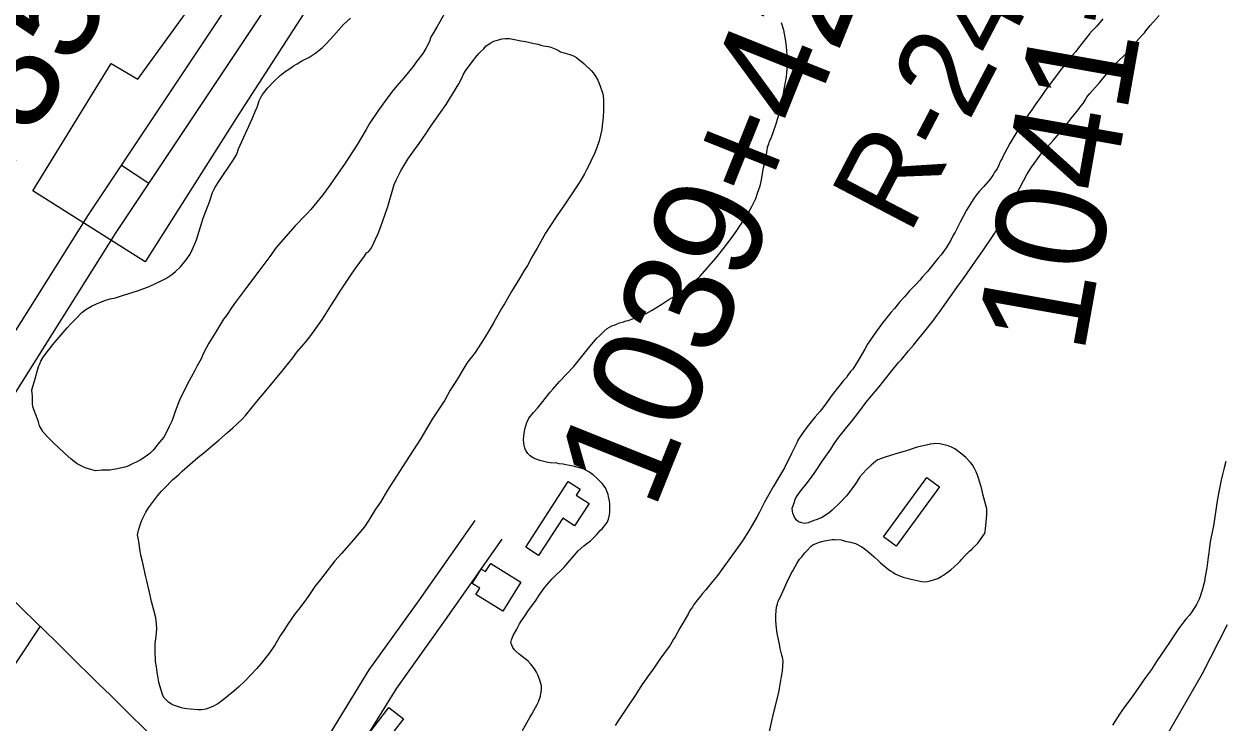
# Model space of a CAD drawing. Extents: x 3823584 to 3861785, y 301729 to 327625.
# Drawn here: x 3857165 to 3858261, y 314258 to 314896 of the extents above; entities that cross this region are included whole.
import ezdxf

# ---------------------------------------------------------------- set-up
doc = ezdxf.new("R2010")
doc.units = 0
for name, color, linetype in [('V-BLDG-OTLN', 7, 'Continuous'), ('V-RIVR-RANG-IDEN', 7, 'Continuous'), ('V-ROAD-CNTR', 7, 'Continuous'), ('V-SITE-OTLN', 7, 'Continuous'), ('V-SITE-VEGE', 7, 'Continuous'), ('V-SURV-IDEN', 7, 'Continuous')]:
    doc.layers.add(name, color=color, linetype=linetype)

msp = doc.modelspace()

# ---------------------------------------------------------------- linework, layer by layer
at = {"layer": 'V-BLDG-OTLN'}
for points in [[(3857622.7, 314418.2), (3857661.4, 314478.3), (3857672.4, 314471.2), (3857668.8, 314465.7), (3857680.5, 314458.2), (3857667.3, 314437.8), (3857656.5, 314444.8), (3857634.5, 314410.6)], [(3858000.4, 314473.4), (3857960.8, 314419.1), (3857949.2, 314427.6), (3857988.8, 314481.8)], [(3857590.8, 314403.3), (3857618.2, 314386.3), (3857601.7, 314359.7), (3857577.3, 314374.9), (3857580.9, 314380.7), (3857573.9, 314385), (3857582.1, 314398.2), (3857586.1, 314395.8)], [(3857526.2, 314232.4), (3857507.8, 314208.5), (3857496.9, 314217), (3857491.8, 314210.3), (3857477.7, 314221.2), (3857481.1, 314225.6), (3857469.3, 314234.6), (3857497.7, 314271.6), (3857511, 314261.3), (3857502.7, 314250.5)]]:
    msp.add_lwpolyline(points, close=True, dxfattribs=at)
at = {"layer": 'V-ROAD-CNTR'}
msp.add_line((3857253.8, 314767.3), (3857278.8, 314750.7), dxfattribs=at)
for points in [[(3857053.2, 314468.8), (3857084.3, 314505), (3857101, 314526.9), (3857223.5, 314721.8), (3857525.3, 315175.2)], [(3857074.7, 314447.9), (3857107.6, 314486.1), (3857125.7, 314509.7), (3857248.7, 314705.5), (3857550.3, 315158.6)], [(3857390.6, 314138.5), (3857406.4, 314174.7), (3857434.6, 314232.5), (3857479.9, 314306), (3857525, 314369.2), (3857576.5, 314442.6)], [(3857413.5, 314116.1), (3857433.6, 314162.1), (3857460.9, 314218), (3857504.9, 314289.4), (3857549.5, 314351.9), (3857601.1, 314425.4)], [(3857179.5, 314346), (3856980.5, 314046.2), (3856624.1, 313505), (3856499, 313310.5), (3856484.9, 313285.9)]]:
    msp.add_lwpolyline(points, dxfattribs=at)
msp.add_spline([(3854116.1, 316942.4), (3854169.4, 316931.5), (3854298.8, 316901.8), (3854437.6, 316854.6), (3854560.5, 316798.2), (3854671.2, 316730.2), (3854747.1, 316675.9), (3854806.6, 316630), (3854875.8, 316567.3), (3854972.8, 316478), (3855148.5, 316306.8), (3855485, 315981.6), (3856075.1, 315410.1), (3856623.5, 314884.8), (3857154.5, 314370.4), (3857470.6, 314060.6), (3857747.4, 313795.6), (3858247.6, 313313.3), (3858629.5, 312940.3), (3859041.8, 312538.5), (3859429.8, 312165.7), (3859613.3, 311989.2)], degree=3, dxfattribs=at)
at = {"layer": 'V-SITE-OTLN'}
msp.add_lwpolyline([(3857566.4, 315139.1), (3857469.5, 314982.4), (3857360.2, 314812.7), (3857275.2, 314678.7), (3857172.7, 314743.6), (3857244.2, 314860), (3857268.5, 314845.7), (3857375.6, 314993.7), (3857338.1, 315014), (3857468.7, 315197.4)], close=True, dxfattribs=at)
at = {"layer": 'V-SITE-VEGE'}
for points in [[(3857548.3, 314905), (3857541.8, 314893.7), (3857536.9, 314885.7), (3857535.6, 314883), (3857535.3, 314880.9), (3857531.6, 314873.9), (3857528.8, 314869.3), (3857522.3, 314861), (3857519.8, 314857.4), (3857511.4, 314847.1), (3857505.1, 314839.7), (3857500.9, 314834.5), (3857494.7, 314826.2), (3857488.4, 314817.4), (3857480.2, 314805.2), (3857476.9, 314799.8), (3857472.3, 314791.4), (3857469.1, 314786.4), (3857464.7, 314779.2), (3857457.4, 314768.1), (3857449.3, 314756.8), (3857444.8, 314750), (3857437.6, 314740.2), (3857426.6, 314726.6), (3857423.3, 314723), (3857421, 314720.8), (3857412.2, 314711.7), (3857395, 314691.9), (3857389, 314683.6), (3857379.2, 314670.3), (3857367.7, 314655.4), (3857357.8, 314642), (3857354.7, 314637.8), (3857349.4, 314629.7), (3857346.9, 314626.6), (3857342.1, 314619), (3857339.6, 314614.4), (3857333.4, 314604.5), (3857331.3, 314600.7), (3857328.3, 314594.7), (3857326.4, 314590.2), (3857322.9, 314583.7), (3857320.5, 314579.7), (3857313.9, 314567.5), (3857306.8, 314552.5), (3857302.8, 314542.1), (3857300.9, 314536.6), (3857299.5, 314533.2), (3857297.2, 314528.4), (3857294.1, 314522.1), (3857292.2, 314518.8), (3857288.5, 314514), (3857285.1, 314509.7), (3857282.9, 314507.1), (3857279.6, 314503.7), (3857273.1, 314499.2), (3857270.6, 314497.6), (3857267, 314495.7), (3857264.5, 314494.6), (3857258.8, 314491.9), (3857256.6, 314491.3), (3857248.3, 314489.5), (3857246, 314489.2), (3857243.3, 314488.6), (3857235.9, 314488.4), (3857230.1, 314488), (3857225.8, 314489), (3857220.5, 314490.8), (3857213.1, 314494.4), (3857207.7, 314498.5), (3857201.6, 314504), (3857196.2, 314509.2), (3857191.8, 314513.3), (3857189.8, 314515.3), (3857188.2, 314516.8), (3857182.2, 314523.2), (3857180.7, 314525.9), (3857179, 314529.1), (3857178, 314532.7), (3857175.3, 314539.9), (3857173.6, 314544), (3857172.9, 314546.6), (3857172.4, 314549.1), (3857172.5, 314552.8), (3857172.4, 314556.4), (3857172.2, 314558.7), (3857171.8, 314562), (3857175, 314572.1), (3857177, 314580), (3857178.3, 314583.7), (3857179.2, 314585.7), (3857180.2, 314588.2), (3857182.3, 314591.7), (3857187, 314598.2), (3857188.6, 314600), (3857191.1, 314603.4), (3857193.1, 314605.9), (3857204, 314618.5), (3857208.1, 314622.8)], [(3857208.1, 314622.8), (3857211.9, 314626.9), (3857217.4, 314632.5), (3857221, 314635.2), (3857226.4, 314638.3), (3857230.8, 314640.5), (3857233.9, 314641.7), (3857239.2, 314643.7), (3857243.5, 314644.9), (3857248.1, 314646.1), (3857254.7, 314648), (3857269.3, 314652.7), (3857278.9, 314656.4), (3857284.8, 314659), (3857290.6, 314661.7), (3857294.2, 314663.7), (3857299.5, 314667.4), (3857302.9, 314670), (3857307.6, 314674.3), (3857312.8, 314680.6), (3857316.3, 314686), (3857318.2, 314689.7), (3857320.6, 314695.3), (3857322.1, 314699), (3857328.2, 314718.8), (3857334, 314733.8), (3857336.9, 314742.1), (3857338.8, 314746.5), (3857341.9, 314751.4), (3857356.3, 314772.7), (3857358.9, 314777.1), (3857360.6, 314782.2), (3857372.9, 314809.4), (3857375.8, 314816.2), (3857377.4, 314820.3), (3857379.3, 314825.8), (3857381.7, 314830.8), (3857383.6, 314833.4), (3857387.2, 314837.9), (3857392.7, 314843.5), (3857398.5, 314849.1), (3857403.1, 314852.6), (3857406, 314854.6), (3857410.7, 314857.9), (3857414, 314859.8), (3857418.3, 314862.5), (3857424.8, 314865.5), (3857431.2, 314869.8), (3857434.1, 314872.3), (3857436.9, 314874.4), (3857440.8, 314878.4), (3857447.1, 314885.2), (3857456.4, 314895.6), (3857462.7, 314901.4)], [(3857851.4, 314805), (3857852.6, 314809.1), (3857854.3, 314815), (3857855.5, 314819.5), (3857857.1, 314826.6), (3857858.6, 314836.6), (3857860.1, 314844.6), (3857860.6, 314848), (3857861, 314851.6), (3857861.5, 314857.8), (3857861.7, 314861.7), (3857861.2, 314867.9), (3857860.8, 314875.4), (3857860.1, 314880.5), (3857858.3, 314890.5), (3857856.2, 314897.2)], [(3857984.6, 314612.4), (3857994.3, 314624.5), (3857998.4, 314630.1), (3858000.9, 314633.9), (3858016.1, 314655.5), (3858022.8, 314664.6), (3858033.4, 314679.4), (3858039.9, 314688.8), (3858050.5, 314704.6), (3858054.4, 314711.1), (3858056.7, 314715.4), (3858063.5, 314728.1), (3858070.6, 314740.6), (3858080, 314758.7), (3858084.3, 314765.3), (3858087.8, 314769.9), (3858090, 314773.1), (3858093.9, 314778.4), (3858101.3, 314786.7), (3858104.3, 314789.8), (3858107.9, 314793.9), (3858111.1, 314797.9), (3858113.1, 314800.2), (3858115.8, 314803.6), (3858117.7, 314805.7), (3858120.4, 314809.4), (3858125.7, 314816.2), (3858129.7, 314821.5), (3858131.6, 314823.6), (3858133.5, 314826.4), (3858135, 314829.2), (3858137.7, 314832.5), (3858142.6, 314838.1), (3858146.1, 314842.2), (3858148.7, 314845.2), (3858152.8, 314850.4), (3858161.8, 314860.2), (3858171.1, 314869.6), (3858174.1, 314873.3), (3858185.7, 314886.2), (3858187.5, 314888.2), (3858188.7, 314890), (3858192.7, 314894.7), (3858201, 314904)], [(3858149.5, 314900.8), (3858143.7, 314894), (3858139.9, 314889.8), (3858137.3, 314887.1), (3858127.3, 314874.4), (3858124.8, 314871.1)], [(3857284.3, 314324.1), (3857284.5, 314327.7), (3857284.5, 314330.3), (3857285.4, 314336.7), (3857285.9, 314343.7), (3857285.8, 314348.2), (3857285.4, 314350.8), (3857285.1, 314353.5), (3857283.3, 314360.6), (3857281.1, 314368.4), (3857279, 314378.2), (3857276.7, 314387.3), (3857275.8, 314391), (3857273, 314405), (3857271.5, 314410.9), (3857270.8, 314414.4), (3857269.5, 314423.4), (3857268.3, 314429.5), (3857268.8, 314432.3), (3857269.4, 314434.7), (3857271, 314439.5), (3857272.3, 314442.8), (3857274.6, 314447.6), (3857276, 314450.3), (3857278.4, 314454), (3857284.7, 314462.7), (3857286.7, 314465), (3857290.2, 314469.3), (3857292.9, 314472.2), (3857300.4, 314479.7), (3857305.6, 314484.2), (3857309.2, 314487.7), (3857323.3, 314500), (3857328.8, 314504.4), (3857337, 314511.3), (3857342.6, 314515.9), (3857350.6, 314523), (3857355.3, 314527.2), (3857359.4, 314530.8), (3857364.3, 314535.5), (3857367, 314538.6), (3857373.4, 314546.4), (3857377.2, 314551.2), (3857387, 314562.8), (3857400, 314578.6), (3857410.1, 314591.2), (3857413.9, 314596.2), (3857422.4, 314606.2), (3857426.4, 314611.4), (3857437.1, 314626.6), (3857440.3, 314631.4), (3857444.8, 314638.7), (3857448, 314643.9), (3857453.2, 314652.1), (3857463, 314666.6), (3857467.1, 314672.4), (3857475.5, 314684), (3857477.4, 314687.1), (3857479.3, 314688.1), (3857481.8, 314691.5), (3857487.9, 314704.7), (3857490.4, 314711), (3857494.4, 314722.4), (3857496.7, 314729.4), (3857501.4, 314745.3), (3857502.7, 314749.4), (3857504.4, 314753.4), (3857508.7, 314762), (3857515.2, 314772.5), (3857521.2, 314781.3), (3857525.5, 314787), (3857531.6, 314795.9), (3857535.4, 314801.8), (3857544.8, 314815.4), (3857550.1, 314822.6), (3857556, 314832), (3857561.7, 314841.6), (3857564.4, 314846.5), (3857565.7, 314849.6), (3857567.6, 314853.2), (3857572.1, 314859), (3857575, 314863), (3857576.9, 314865.5), (3857579.7, 314868.9), (3857581.4, 314870.7), (3857584, 314873.2), (3857586.6, 314876.1), (3857590.7, 314879), (3857593.7, 314880.3), (3857595.7, 314881.1), (3857601.3, 314882.6), (3857603.8, 314882.9), (3857608, 314883), (3857612.6, 314882.1), (3857618.2, 314880.7), (3857620.6, 314880.5), (3857622.6, 314880.2), (3857630.3, 314878.4), (3857633.9, 314877.7), (3857636.4, 314876.7), (3857639, 314876.1)], [(3857639, 314876.1), (3857641, 314875.8), (3857643.5, 314875.6), (3857645.7, 314874.9), (3857650.3, 314873), (3857652.5, 314871.9), (3857654.5, 314870.6), (3857663.1, 314868.4)], [(3857663.1, 314868.4), (3857666.4, 314866.9), (3857669, 314865.5), (3857671.5, 314863.4), (3857673.5, 314862), (3857676.1, 314859.8), (3857682.8, 314853.2), (3857684.4, 314851.5), (3857686.5, 314848.4), (3857688.5, 314844.9), (3857690.4, 314840.1), (3857693, 314832.3), (3857693.7, 314827.8), (3857693.8, 314823.9), (3857693.8, 314817.5), (3857693.5, 314810.7), (3857692.9, 314806.2), (3857692.2, 314799.7), (3857689.7, 314789.3), (3857687.3, 314782.3), (3857685.4, 314777.8), (3857682, 314770.9), (3857680.8, 314768), (3857678.1, 314763), (3857676.3, 314759.3), (3857673, 314753.4), (3857670.4, 314749.3), (3857657.5, 314729.9), (3857651.8, 314721.7), (3857644, 314710.1), (3857640.7, 314704.9), (3857633.1, 314691.2), (3857628.4, 314683), (3857624.4, 314675.6), (3857621.4, 314670.9), (3857616.9, 314663.5), (3857609.7, 314651.8), (3857603.2, 314640.6), (3857600.5, 314636.1), (3857593.3, 314623), (3857589.8, 314617.4), (3857584.8, 314608.9), (3857576.4, 314596), (3857573.1, 314591.8), (3857570.9, 314588.7), (3857568.8, 314586.4), (3857564.5, 314578.7), (3857561.1, 314572.9), (3857558.2, 314568.7), (3857553.6, 314561.6), (3857548.9, 314552.6), (3857537.2, 314535.1), (3857531.1, 314524.7), (3857526.9, 314517.6), (3857513.1, 314495.9), (3857496.6, 314470.3), (3857490.1, 314459.2), (3857485.7, 314452.9), (3857479.5, 314442.9), (3857475.4, 314436.7), (3857463.5, 314422.4), (3857454.6, 314412.4), (3857448.5, 314405.6), (3857435.3, 314388.5), (3857430.2, 314382.2), (3857424.1, 314373), (3857420, 314367.7), (3857415.2, 314361.1), (3857412.2, 314357.6), (3857405, 314346.8), (3857402.6, 314342.9), (3857398.6, 314337.2), (3857393.7, 314328.7), (3857387.9, 314320.4), (3857380.8, 314311.5), (3857377, 314307), (3857366.6, 314296), (3857360.8, 314290.5), (3857356.3, 314286.6), (3857346.5, 314278.8), (3857341.5, 314275), (3857337, 314272.7), (3857333.2, 314271), (3857330.7, 314270.3), (3857326.7, 314269.7), (3857323.6, 314269.6), (3857316.8, 314270.3), (3857313.4, 314270.5), (3857311.3, 314270.8), (3857308.4, 314271.5), (3857301.1, 314273.8), (3857299.3, 314274.7), (3857297, 314276.3), (3857292.8, 314280.4), (3857291.3, 314282.6), (3857288.6, 314291.4), (3857287.8, 314294.7), (3857286.2, 314304.1), (3857285.7, 314308.9), (3857284.8, 314313.6), (3857284.3, 314324.1)], [(3858124.8, 314871.1), (3858122.1, 314868), (3858118.4, 314863.4), (3858116.3, 314860.6), (3858110.6, 314853.7), (3858096.3, 314834.4), (3858093.3, 314830), (3858088.2, 314823.3), (3858084, 314816.9), (3858082.1, 314814.2), (3858077.5, 314807.5), (3858075.7, 314804.5), (3858071, 314797.6), (3858064.7, 314786.9), (3858060.1, 314778.5), (3858058.8, 314776.3), (3858057.5, 314773.2), (3858056.5, 314771.4), (3858055.4, 314769.5), (3858054.6, 314767.3), (3858052.9, 314763.9), (3858050.7, 314760.7), (3858049.3, 314758.2), (3858046.6, 314754.5), (3858040.9, 314747.8), (3858036.5, 314743), (3858034, 314739.8), (3858031.8, 314736.7), (3858025, 314726.1), (3858022.1, 314720.3), (3858019.2, 314715.2), (3858014.8, 314706.1), (3858013, 314703.2), (3858010.7, 314698.6), (3858006.4, 314691.6), (3858001.8, 314685.3), (3857999, 314681.9), (3857990.8, 314671.6), (3857989.2, 314669.8), (3857984.5, 314664.9), (3857982.4, 314662.2), (3857978.7, 314658.2), (3857973.1, 314652.3), (3857968.6, 314647), (3857963.9, 314641.9), (3857959.3, 314636.3), (3857956.1, 314632.6), (3857947.9, 314622.3), (3857942.9, 314615.5), (3857934.8, 314603.6), (3857932.1, 314599.1), (3857926.1, 314588.6), (3857921.2, 314580.9), (3857919.3, 314578.6), (3857916.8, 314575.2), (3857915.4, 314573.1), (3857912.9, 314570.3), (3857908.3, 314564.5), (3857902.5, 314557.4), (3857898.7, 314552.3), (3857893.9, 314545.5), (3857891.4, 314542.3), (3857887, 314537.1), (3857879.6, 314528), (3857875.6, 314522.6), (3857871.2, 314515.8), (3857870.3, 314513.6), (3857865.2, 314503.6), (3857858.8, 314490.6), (3857854.5, 314483.1), (3857848.7, 314473.4), (3857842.3, 314461.9), (3857840.6, 314459.2), (3857839.3, 314456.8), (3857836, 314450), (3857833.6, 314445.6), (3857826.3, 314433.2), (3857820.6, 314424), (3857814.6, 314415.3), (3857797.7, 314392.4), (3857793.3, 314386.9), (3857787, 314379.3), (3857784.2, 314375.8), (3857782.1, 314373.5), (3857779.4, 314370.1), (3857776.3, 314365.8), (3857774.8, 314363.3), (3857772.6, 314360.2), (3857771, 314357), (3857763.4, 314344.3), (3857759.1, 314336.3), (3857757.7, 314334.1), (3857754.6, 314328.7), (3857745.1, 314316), (3857740.2, 314308.6), (3857738.1, 314305.6), (3857734.7, 314301), (3857731.2, 314295.9), (3857728.7, 314292.5), (3857723.3, 314283.6), (3857715.1, 314271.4)], [(3857621.6, 314354.8), (3857624.9, 314359.9), (3857631.9, 314369.6), (3857635, 314374.3), (3857639.6, 314380.6), (3857642.6, 314384.3), (3857646.8, 314389.2), (3857657.7, 314399.9), (3857670.7, 314414.7), (3857675.8, 314419.4), (3857678.4, 314421.6), (3857681.9, 314424), (3857685.2, 314427.3), (3857687.7, 314429.6), (3857690.7, 314433.3), (3857692.4, 314434.9), (3857697, 314440.8), (3857698.3, 314443.9), (3857699.2, 314447.8), (3857699.6, 314450.1), (3857699.6, 314453), (3857699.4, 314457.5), (3857699.1, 314460.5), (3857698.4, 314464.4), (3857697.8, 314466.4), (3857695.5, 314472.3), (3857692.4, 314476.4), (3857687.2, 314481.6), (3857684.6, 314484), (3857680.4, 314487), (3857677.7, 314488.5), (3857675, 314489.7), (3857671.8, 314490.8), (3857666.1, 314492.1), (3857659.4, 314493.4), (3857656.9, 314494.1), (3857653.2, 314494.4), (3857651, 314494.8), (3857645, 314495.1), (3857643, 314495.6), (3857639.1, 314496.3), (3857635.7, 314497.3), (3857629.9, 314499.4), (3857626.6, 314501.7), (3857624.7, 314503.6), (3857622.7, 314506.4), (3857621.8, 314508.6), (3857620.9, 314513), (3857620.8, 314516.5), (3857621.4, 314522), (3857622, 314525.9), (3857623.8, 314532), (3857625.6, 314535.9), (3857629.7, 314541.1), (3857633.3, 314545.1), (3857637.1, 314549.6), (3857645.1, 314559.8), (3857647.3, 314562.4), (3857653.6, 314569.4), (3857666.5, 314583.3), (3857681.1, 314601.4), (3857687.6, 314609), (3857690.3, 314611.7), (3857694.2, 314615.6), (3857697, 314617.9), (3857701.3, 314620.3), (3857704.2, 314621.4), (3857708.4, 314623.2), (3857711.1, 314623.8), (3857714.5, 314625), (3857716.5, 314625.4), (3857719.2, 314626.5), (3857722.5, 314627.5), (3857732.5, 314631.6), (3857737.6, 314634.5), (3857742.9, 314637.8), (3857747, 314640.1), (3857753.3, 314644.4), (3857757.6, 314647), (3857764.4, 314651.4), (3857768.6, 314654.5), (3857774.4, 314658.9), (3857781.8, 314665.8), (3857796.3, 314682.3), (3857802.2, 314689.7), (3857812.2, 314702.7), (3857816, 314708.3), (3857824.8, 314721.9), (3857829.1, 314729.4), (3857832.6, 314736.8), (3857834.4, 314741.6), (3857836.6, 314748.4), (3857837.5, 314752.3), (3857839.8, 314764.7), (3857841.2, 314770.6), (3857843.1, 314780.7), (3857843.4, 314783.5), (3857844.7, 314786.7), (3857845.3, 314789), (3857846.6, 314791.8), (3857851.4, 314805)], [(3857973.2, 314389.1), (3857983.9, 314386.7), (3857987.1, 314386.5), (3857989.5, 314386.7), (3857991.8, 314387.3), (3857998.8, 314389.6), (3858002, 314391.3), (3858004, 314392.5), (3858007.4, 314394.9), (3858010.7, 314397.5), (3858017.5, 314403.7), (3858019.2, 314405.4), (3858020.8, 314407.2), (3858023.1, 314410), (3858027.7, 314414.4), (3858030.2, 314416.6), (3858035.4, 314421.9), (3858041.4, 314430.4), (3858042.2, 314432.3), (3858042.5, 314435.2), (3858043.4, 314444.1), (3858043.6, 314447.9), (3858043.7, 314453.2), (3858040.1, 314466.5), (3858039.1, 314471.3), (3858037.3, 314477.4), (3858035.9, 314481.3), (3858035.2, 314483.8), (3858033.8, 314487), (3858032.5, 314489.9), (3858030.5, 314493.3), (3858028.8, 314495.5), (3858024.3, 314500.2), (3858020.8, 314503.2), (3858016.8, 314506.3), (3858014.3, 314508.1), (3858011.4, 314509.5), (3858008.3, 314510.6), (3858000.6, 314512.6), (3857996.8, 314512.8), (3857994.8, 314512.7), (3857991.9, 314512.2), (3857989.7, 314511.8), (3857979.9, 314509.4), (3857976.4, 314508.4), (3857972.2, 314506.9), (3857970, 314506.3), (3857960.5, 314503.3), (3857956.6, 314502.2), (3857949.8, 314500.1), (3857947.4, 314499.1), (3857944.2, 314497.9), (3857942.3, 314496.7), (3857937.9, 314493), (3857933.8, 314489), (3857930.5, 314485.5), (3857927.8, 314482.4), (3857923.7, 314476.1), (3857921.4, 314472.7), (3857917.4, 314467.4), (3857915.4, 314465.1), (3857909.9, 314459.3), (3857902.3, 314451.9), (3857900.1, 314449.9), (3857893.2, 314445.3), (3857887.8, 314443.1), (3857885.7, 314442.5), (3857880.6, 314440.5), (3857877.6, 314439.9), (3857874.7, 314440.4), (3857871.7, 314441.2), (3857869.7, 314443.1), (3857867.9, 314445.6), (3857866.4, 314449.1), (3857866.1, 314451.1), (3857866, 314453.9), (3857867.3, 314457.9), (3857869, 314462.7), (3857870.5, 314465.2), (3857873.5, 314469.3), (3857879.9, 314477.3), (3857885.9, 314485.5), (3857893.7, 314497.1), (3857901.1, 314507.7), (3857904.7, 314513.2), (3857908.5, 314518.6), (3857911.4, 314522), (3857915.9, 314527.9), (3857919.1, 314531.7), (3857923.7, 314537.7), (3857926.8, 314541.4), (3857933.6, 314550.7), (3857938.3, 314556.5), (3857944.9, 314564.3), (3857956.5, 314579), (3857962.9, 314586.8), (3857965.6, 314589.7), (3857972, 314597.4), (3857976.6, 314602.7), (3857981.3, 314608.5), (3857984.6, 314612.4)], [(3858261.7, 314496.4), (3858260.2, 314490.8), (3858259.7, 314488.3), (3858258.6, 314484.7), (3858257.1, 314478.2), (3858256.6, 314474.7), (3858255.9, 314471.9), (3858254.3, 314462.3), (3858250.4, 314437.8), (3858248.1, 314426.1), (3858247.6, 314423), (3858246.6, 314415.9), (3858246.4, 314413), (3858245.7, 314408.9), (3858244.4, 314399.3), (3858243, 314391.3), (3858242.2, 314386.8), (3858241.2, 314382.4), (3858240.4, 314379.9), (3858239.4, 314376.1), (3858238.5, 314373.9)], [(3857845.3, 314249.9), (3857847.6, 314260.6), (3857849.5, 314268.5), (3857850.5, 314271.9), (3857853.8, 314285.7), (3857854.4, 314288.9), (3857856.3, 314300.1), (3857857, 314304.9), (3857857.7, 314314), (3857857.1, 314317.6), (3857856.5, 314319.6), (3857855, 314325.6), (3857854.3, 314329.6), (3857852.8, 314336.6), (3857852.1, 314339.6), (3857851.5, 314344.1), (3857851.1, 314350.9), (3857851.1, 314353.3), (3857851, 314356.2), (3857851.2, 314359.9), (3857851.6, 314363.5), (3857852.4, 314366.4), (3857853.2, 314368.8), (3857854.9, 314372.3), (3857861.3, 314386.5), (3857865.1, 314394.1), (3857866.6, 314396.6), (3857868.5, 314400.4), (3857870.1, 314403.2), (3857872.7, 314407.1), (3857874.8, 314409.4), (3857877.6, 314412.9), (3857879.4, 314414.9), (3857883.3, 314419.1), (3857884.9, 314420.4), (3857889.9, 314422.4), (3857893, 314423.4), (3857895.3, 314424), (3857902.3, 314425.2), (3857904.8, 314425.3), (3857910.7, 314424.9), (3857914.3, 314423.8), (3857919.1, 314422.8), (3857923.6, 314421.4), (3857929.6, 314418.4), (3857931.7, 314416.9), (3857934.3, 314414.9), (3857940.7, 314409.4), (3857944.6, 314405.8), (3857946.5, 314403.9), (3857953.6, 314398.2), (3857955.6, 314396.5), (3857957.7, 314395.2), (3857959.9, 314393.8), (3857963.4, 314392.2), (3857967.3, 314390.7), (3857973.2, 314389.1)], [(3858238.5, 314373.9), (3858237.4, 314370.7), (3858235, 314365.9), (3858230.7, 314359.1), (3858228.5, 314356.2), (3858225.3, 314352.5), (3858223.1, 314349.7), (3858219.5, 314344.9), (3858218.1, 314342.5), (3858212.5, 314334.4), (3858210.5, 314331.2), (3858206.9, 314326.3), (3858198.5, 314313.8), (3858193.9, 314306.4), (3858188.5, 314299), (3858176.8, 314282.4), (3858169.1, 314271.7), (3858164.8, 314265.6), (3858158.4, 314255.5)], [(3857619.9, 314250.8), (3857626.3, 314262.5), (3857628.3, 314265.7), (3857631.5, 314271.8), (3857633.1, 314274.4), (3857634.5, 314277), (3857636.1, 314282.1), (3857636.6, 314284.4), (3857637.1, 314287.9), (3857637.2, 314291.6), (3857635.7, 314296.6), (3857633.7, 314301.4), (3857632.5, 314303.9), (3857630.7, 314307), (3857627.3, 314311.4), (3857624.8, 314313.9), (3857616.7, 314320.4), (3857613.9, 314322.9), (3857612.4, 314324.5), (3857610.8, 314326.4), (3857609.9, 314328.7), (3857609.2, 314331.1), (3857609.7, 314333.5), (3857611.3, 314337.4), (3857614.6, 314343.3), (3857617, 314348.1), (3857618.6, 314350.5), (3857621.6, 314354.8)], [(3858206.1, 314243.1), (3858240.4, 314302.8), (3858263.3, 314347.4)], [(3857715.1, 314271.4), (3857706.4, 314258.5), (3857704.2, 314255.4)]]:
    msp.add_lwpolyline(points, dxfattribs=at)

# ---------------------------------------------------------------- texts
at = {"layer": 'V-RIVR-RANG-IDEN'}
msp.add_text('R-24.4', height=83, rotation=62.3927, dxfattribs=at).set_placement((3857972.6, 314702.2))
at = {"layer": 'V-SURV-IDEN'}
for s, rotation, p in [('1035+25.4', 59.5039, (3857095.6, 314662.3)), ('1041+01.2', 79.9162, (3858131.9, 314593)), ('1039+42.0', 68.1758, (3857739.7, 314450.4))]:
    msp.add_text(s, height=100, rotation=rotation, dxfattribs=at).set_placement(p)

doc.saveas('drawing.dxf')
